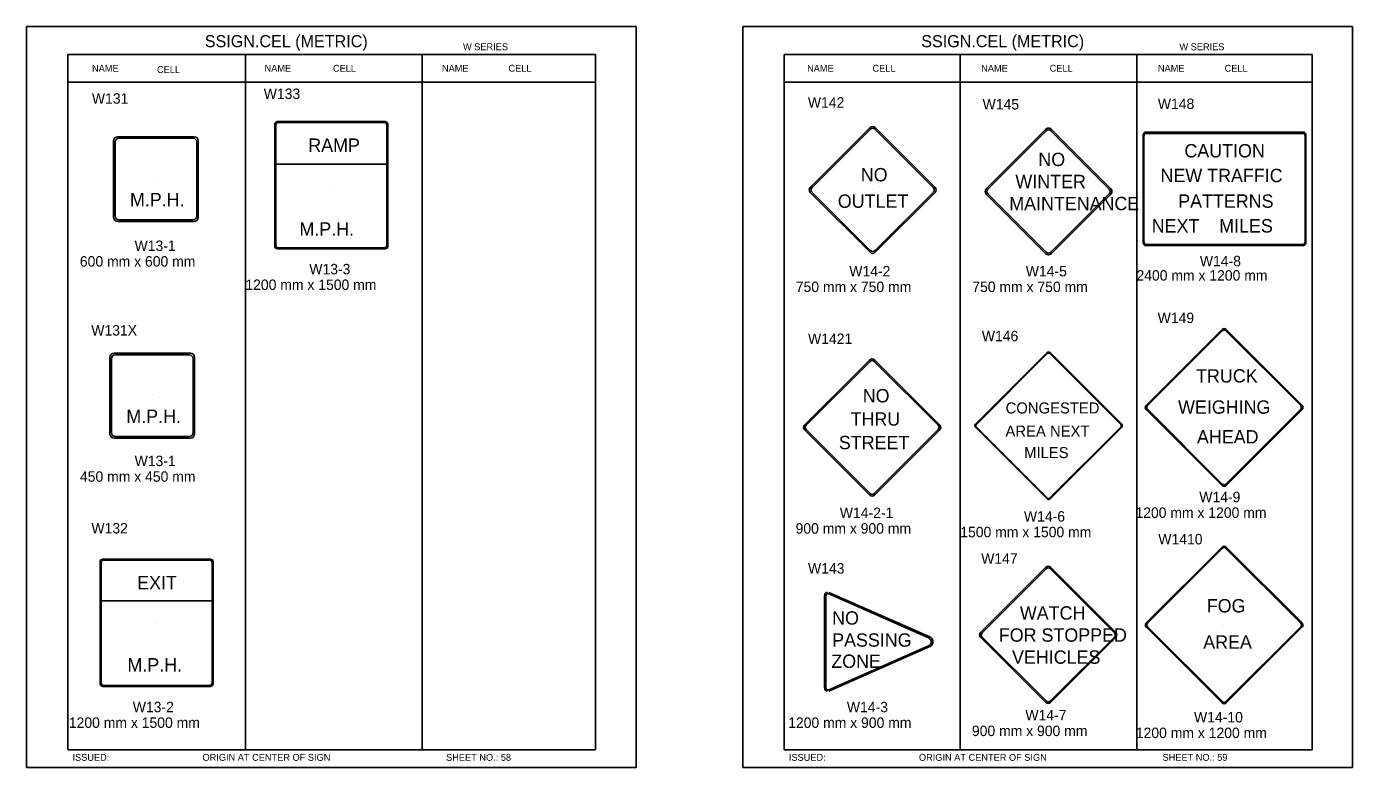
# Model space of a CAD drawing. Extents: x -12 to 6962, y -3756 to 679.
# Drawn here: x 1961.2 to 2342.4, y -465.8 to -252.7 of the extents above; entities that cross this region are included whole.
import ezdxf

# ---------------------------------------------------------------- set-up
doc = ezdxf.new("R2010")
doc.units = 0
for name, color, linetype in [('Level 1', 7, 'Continuous'), ('Level 2', 7, 'Continuous'), ('Level 3', 7, 'Continuous'), ('Level 62', 7, 'Continuous')]:
    doc.layers.add(name, color=color, linetype=linetype)

msp = doc.modelspace()

# ---------------------------------------------------------------- linework, layer by layer
at = {"layer": 'Level 1'}
for p, q in [((2124.8, -260.71), (1973.05, -260.71)), ((1973.05, -260.71), (1973.05, -460.71)), ((2024.13, -260.71), (2024.13, -460.71)), ((2074.92, -260.71), (2074.92, -460.71)), ((2124.8, -260.71), (2124.8, -460.71)), ((2330.8, -260.71), (2179.04, -260.71)), ((2179.04, -260.71), (2179.04, -460.71)), ((2229.63, -260.71), (2229.63, -460.71)), ((2280.41, -260.71), (2280.41, -460.71)), ((2330.8, -260.71), (2330.8, -460.71)), ((2124.8, -268.62), (1973.05, -268.62)), ((2330.8, -268.62), (2179.04, -268.62)), ((2032.55, -315.86), (2032.55, -280.74)), ((2032.55, -315.86), (2032.55, -280.74)), ((2032.85, -315.64), (2032.85, -280.95)), ((2032.85, -315.64), (2032.85, -280.95)), ((2033.36, -280.01), (2064.25, -280.01)), ((2033.36, -280.01), (2064.25, -280.01)), ((2033.6, -280.28), (2064.01, -280.28)), ((2033.6, -280.28), (2064.01, -280.28)), ((2064.76, -280.95), (2064.76, -315.64)), ((2064.76, -280.95), (2064.76, -315.64)), ((2065.06, -280.74), (2065.06, -315.86)), ((2065.06, -280.74), (2065.06, -315.86)), ((2186.53, -298.91), (2203.72, -281.73)), ((2205.22, -281.73), (2222.4, -298.92)), ((1986.18, -307.51), (1986.18, -285.56)), ((1986.18, -307.51), (1986.18, -285.56)), ((1986.64, -307.16), (1986.64, -285.92)), ((1986.64, -307.16), (1986.64, -285.92)), ((1987.4, -284.34), (2009.35, -284.34)), ((1987.4, -284.34), (2009.35, -284.34)), ((1987.76, -284.8), (2008.99, -284.8)), ((1987.76, -284.8), (2008.99, -284.8)), ((2010.11, -285.92), (2010.11, -307.16)), ((2010.11, -285.92), (2010.11, -307.16)), ((2010.57, -285.56), (2010.57, -307.51)), ((2010.57, -285.56), (2010.57, -307.51)), ((2187.03, -298.98), (2203.78, -282.23)), ((2205.15, -282.23), (2221.9, -298.98)), ((2237.1, -299.35), (2254.29, -282.16)), ((2237.6, -299.41), (2254.35, -282.66)), ((2255.72, -282.66), (2272.47, -299.41)), ((2255.78, -282.16), (2272.97, -299.35)), ((2282.26, -314.8), (2282.26, -283.9)), ((2282.48, -314.56), (2282.48, -284.14)), ((2282.85, -283.09), (2328.43, -283.09)), ((2283.02, -283.39), (2328.26, -283.39)), ((2328.8, -284.14), (2328.8, -314.56)), ((2329.02, -283.9), (2329.02, -314.8)), ((2032.85, -292.26), (2064.76, -292.26)), ((2032.85, -292.26), (2064.76, -292.26)), ((1998.3, -296.68), (1998.3, -296.68)), ((2048.69, -298.44), (2048.69, -298.44)), ((2203.72, -317.6), (2186.53, -300.41)), ((2203.78, -317.1), (2187.03, -300.35)), ((2204.46, -299.54), (2204.46, -299.54)), ((2221.9, -300.35), (2205.15, -317.1)), ((2222.4, -300.41), (2205.22, -317.6)), ((2254.29, -318.03), (2237.1, -300.84)), ((2254.35, -317.53), (2237.6, -300.78)), ((2255.09, -300.11), (2255.09, -300.11)), ((2272.47, -300.78), (2255.72, -317.53)), ((2272.97, -300.84), (2255.78, -318.03)), ((2305.01, -299.99), (2305.01, -299.99)), ((2009.35, -308.73), (1987.4, -308.73)), ((2009.35, -308.73), (1987.4, -308.73)), ((2008.99, -308.27), (1987.76, -308.27)), ((2008.99, -308.27), (1987.76, -308.27)), ((2064.01, -316.31), (2033.6, -316.31)), ((2064.01, -316.31), (2033.6, -316.31)), ((2328.43, -315.61), (2282.85, -315.61)), ((2328.26, -315.31), (2283.02, -315.31)), ((2064.25, -316.59), (2033.36, -316.59)), ((2064.25, -316.59), (2033.36, -316.59)), ((2283.09, -361.63), (2304.94, -339.79)), ((2283.47, -361.68), (2304.99, -340.17)), ((2306.04, -340.17), (2327.56, -361.68)), ((2306.09, -339.79), (2327.94, -361.63)), ((1986.35, -346.63), (2008.3, -346.63)), ((2234, -367.06), (2254.61, -346.45)), ((2234.28, -367.09), (2254.64, -346.74)), ((2255.43, -346.74), (2275.78, -367.09)), ((2255.46, -346.45), (2276.07, -367.06)), ((1985.13, -369.81), (1985.13, -347.85)), ((1985.59, -369.45), (1985.59, -348.21)), ((1986.7, -347.09), (2007.95, -347.09)), ((2009.07, -348.21), (2009.07, -369.45)), ((2009.52, -347.85), (2009.52, -369.81)), ((2184.87, -367.28), (2203.65, -348.5)), ((2185.32, -367.34), (2203.71, -348.95)), ((2204.94, -348.95), (2223.32, -367.34)), ((2204.99, -348.5), (2223.77, -367.28)), ((1997.29, -358.63), (1997.29, -358.63)), ((2304.94, -384.63), (2283.09, -362.78)), ((2304.99, -384.25), (2283.47, -362.74)), ((2305.42, -362.23), (2305.42, -362.23)), ((2327.56, -362.74), (2306.04, -384.25)), ((2327.94, -362.78), (2306.09, -384.63)), ((2203.65, -387.4), (2184.87, -368.62)), ((2203.71, -386.95), (2185.32, -368.57)), ((2204.3, -367.93), (2204.3, -367.93)), ((2223.32, -368.57), (2204.94, -386.95)), ((2223.77, -368.62), (2204.99, -387.4)), ((2254.61, -388.52), (2234, -367.92)), ((2254.64, -388.24), (2234.28, -367.88)), ((2255.02, -367.51), (2255.02, -367.51)), ((2275.78, -367.88), (2255.43, -388.24)), ((2276.07, -367.92), (2255.46, -388.52)), ((2008.3, -371.03), (1986.35, -371.03)), ((2007.95, -370.57), (1986.7, -370.57)), ((2283.11, -424.2), (2304.96, -402.36)), ((2283.49, -424.25), (2305, -402.74)), ((2306.06, -402.74), (2327.57, -424.25)), ((2306.11, -402.36), (2327.96, -424.2)), ((1982.33, -441.69), (1982.33, -406.57)), ((1982.33, -441.69), (1982.33, -406.57)), ((1982.63, -441.47), (1982.63, -406.78)), ((1982.63, -441.47), (1982.63, -406.78)), ((1983.14, -405.84), (2014.03, -405.84)), ((1983.14, -405.84), (2014.03, -405.84)), ((1983.38, -406.11), (2013.79, -406.11)), ((1983.38, -406.11), (2013.79, -406.11)), ((2014.54, -406.78), (2014.54, -441.47)), ((2014.54, -406.78), (2014.54, -441.47)), ((2014.84, -406.57), (2014.84, -441.69)), ((2014.84, -406.57), (2014.84, -441.69)), ((2235.49, -426.94), (2254.28, -408.16)), ((2235.94, -427), (2254.34, -408.61)), ((2255.56, -408.61), (2273.96, -427)), ((2255.62, -408.16), (2274.41, -426.94)), ((2191.86, -415.4), (2220.9, -428.21)), ((1982.63, -417.84), (2014.54, -417.84)), ((1982.63, -417.84), (2014.54, -417.84)), ((2190.66, -442.88), (2190.66, -416.32)), ((2190.97, -442.6), (2190.97, -416.6)), ((2191.71, -415.73), (2220.55, -428.44)), ((1998.3, -424.33), (1998.3, -424.33)), ((2304.96, -447.2), (2283.11, -425.35)), ((2305.01, -446.82), (2283.49, -425.31)), ((2305.44, -424.82), (2305.44, -424.82)), ((2327.57, -425.31), (2306.06, -446.82)), ((2327.96, -425.35), (2306.11, -447.2)), ((2220.55, -430.76), (2191.71, -443.47)), ((2205.96, -429.53), (2205.96, -429.53)), ((2254.28, -447.07), (2235.49, -428.29)), ((2254.33, -446.62), (2235.94, -428.23)), ((2254.95, -427.49), (2254.95, -427.49)), ((2273.96, -428.23), (2255.56, -446.62)), ((2274.41, -428.29), (2255.62, -447.07)), ((2220.9, -430.99), (2191.86, -443.79)), ((2013.79, -442.15), (1983.38, -442.15)), ((2013.79, -442.15), (1983.38, -442.15)), ((2014.03, -442.42), (1983.14, -442.42)), ((2014.03, -442.42), (1983.14, -442.42)), ((1973.05, -460.71), (2124.8, -460.71)), ((2179.04, -460.71), (2330.8, -460.71))]:
    msp.add_line(p, q, dxfattribs=at)
for centre, radius, start, end in [((2204.47, -282.48), 1.06, 45, 135), ((2204.47, -282.91), 0.969, 45, 135), ((2255.04, -282.91), 1.06, 45, 135), ((1987.4, -285.56), 1.22, 90, 180), ((1987.4, -285.56), 1.22, 90, 180), ((1987.76, -285.92), 1.12, 90, 180), ((1987.76, -285.92), 1.12, 90, 180), ((2008.99, -285.92), 1.12, 0, 90), ((2008.99, -285.92), 1.12, 0, 90), ((2009.35, -285.56), 1.22, 0, 90), ((2009.35, -285.56), 1.22, 0, 90), ((2255.04, -283.35), 0.969, 45, 135), ((2187.28, -299.66), 1.06, 135, 225), ((2187.72, -299.66), 0.969, 135, 225), ((2221.22, -299.66), 0.969, 315, 45), ((2221.66, -299.66), 1.06, 315, 45), ((2237.85, -300.1), 1.06, 135, 225), ((2238.29, -300.1), 0.969, 135, 225), ((2271.79, -300.1), 0.969, 315, 45), ((2272.22, -300.1), 1.06, 315, 45), ((1987.4, -307.51), 1.22, 180, 270), ((1987.4, -307.51), 1.22, 180, 270), ((1987.76, -307.16), 1.12, 180, 270), ((1987.76, -307.16), 1.12, 180, 270), ((2008.99, -307.16), 1.12, 270, 0), ((2008.99, -307.16), 1.12, 270, 0), ((2009.35, -307.51), 1.22, 270, 0), ((2009.35, -307.51), 1.22, 270, 0), ((2204.47, -316.85), 1.06, 225, 315), ((2204.47, -316.41), 0.969, 225, 315), ((2255.04, -317.28), 1.06, 225, 315), ((2255.04, -316.85), 0.969, 225, 315), ((2305.51, -340.36), 0.813, 45, 135), ((2305.51, -340.7), 0.745, 45, 135), ((1986.35, -347.85), 1.22, 90, 180), ((2008.3, -347.85), 1.22, 0, 90), ((2255.03, -346.88), 0.607, 45, 135), ((2255.03, -347.13), 0.557, 45, 135), ((1986.7, -348.21), 1.12, 90, 180), ((2007.95, -348.21), 1.12, 0, 90), ((2204.32, -349.17), 0.948, 45, 135), ((2204.32, -349.57), 0.869, 45, 135), ((2283.67, -362.21), 0.813, 135, 225), ((2284, -362.21), 0.745, 135, 225), ((2327.03, -362.21), 0.745, 315, 45), ((2327.36, -362.21), 0.813, 315, 45), ((1986.35, -369.81), 1.22, 180, 270), ((1986.7, -369.45), 1.12, 180, 270), ((2007.95, -369.45), 1.12, 270, 0), ((2008.3, -369.81), 1.22, 270, 0), ((2185.54, -367.95), 0.948, 135, 225), ((2185.93, -367.95), 0.869, 135, 225), ((2222.71, -367.95), 0.869, 315, 45), ((2223.1, -367.95), 0.948, 315, 45), ((2234.43, -367.49), 0.607, 135, 225), ((2234.68, -367.49), 0.557, 135, 225), ((2275.39, -367.49), 0.557, 315, 45), ((2275.64, -367.49), 0.607, 315, 45), ((2305.52, -384.06), 0.813, 225, 315), ((2305.52, -383.72), 0.745, 225, 315), ((2204.32, -386.73), 0.948, 225, 315), ((2204.32, -386.34), 0.869, 225, 315), ((2255.03, -388.09), 0.607, 225, 315), ((2255.03, -387.84), 0.557, 225, 315), ((2305.53, -402.93), 0.813, 45, 135), ((2305.53, -403.27), 0.745, 45, 135), ((2254.95, -408.83), 0.949, 45, 135), ((2254.95, -409.22), 0.87, 45, 135), ((2236.17, -427.62), 0.949, 135, 225), ((2236.56, -427.62), 0.87, 135, 225), ((2273.34, -427.62), 0.87, 315, 45), ((2273.73, -427.62), 0.949, 315, 45), ((2283.68, -424.78), 0.813, 135, 225), ((2284.02, -424.78), 0.745, 135, 225), ((2327.05, -424.78), 0.745, 315, 45), ((2327.38, -424.78), 0.813, 315, 45), ((2220.03, -429.6), 1.27, 293.7878, 66.2098), ((2220.29, -429.6), 1.52, 293.7876, 66.2099), ((2254.95, -446.4), 0.949, 225, 315), ((2254.95, -446.01), 0.87, 225, 315), ((2305.53, -446.63), 0.813, 225, 315), ((2305.53, -446.29), 0.745, 225, 315)]:
    msp.add_arc(centre, radius, start, end, dxfattribs=at)
for centre, major_axis, ratio, start_param, end_param in [((2033.36, -280.74), (-0.813, 0), 0.9, 4.712389, 6.283185), ((2033.36, -280.74), (-0.813, 0), 0.9, 4.712389, 6.283185), ((2033.6, -280.95), (-0.745, 0), 0.9, 4.712389, 6.283185), ((2033.6, -280.95), (-0.745, 0), 0.9, 4.712389, 6.283185), ((2064.01, -280.95), (-0.745, 0), 0.9, 3.141593, 4.712389), ((2064.01, -280.95), (-0.745, 0), 0.9, 3.141593, 4.712389), ((2064.25, -280.74), (-0.813, 0), 0.9, 3.141593, 4.712389), ((2064.25, -280.74), (-0.813, 0), 0.9, 3.141593, 4.712389), ((2282.85, -283.9), (0, -0.813), 0.71875, 3.141593, 4.712389), ((2283.02, -284.14), (0, -0.745), 0.71875, 3.141593, 4.712389), ((2328.26, -284.14), (0, 0.745), 0.71875, 4.712389, 6.283185), ((2328.43, -283.9), (0, 0.813), 0.71875, 4.712389, 6.283185), ((2033.36, -315.86), (-0.813, 0), 0.9, 0, 1.570796), ((2033.36, -315.86), (-0.813, 0), 0.9, 0, 1.570796), ((2033.6, -315.64), (0.745, 0), 0.9, 3.141593, 4.712389), ((2033.6, -315.64), (0.745, 0), 0.9, 3.141593, 4.712389), ((2064.01, -315.64), (0.745, 0), 0.9, 4.712389, 6.283185), ((2064.01, -315.64), (0.745, 0), 0.9, 4.712389, 6.283185), ((2064.25, -315.86), (0.813, 0), 0.9, 4.712389, 6.283185), ((2064.25, -315.86), (0.813, 0), 0.9, 4.712389, 6.283185), ((2282.85, -314.8), (0, -0.813), 0.71875, 4.712389, 6.283185), ((2283.02, -314.56), (0, -0.745), 0.71875, 4.712389, 6.283185), ((2328.26, -314.56), (0, -0.745), 0.71875, 0, 1.570796), ((2328.43, -314.8), (0, -0.813), 0.71875, 0, 1.570796), ((1983.14, -406.57), (-0.813, 0), 0.9, 4.712389, 6.283185), ((1983.14, -406.57), (-0.813, 0), 0.9, 4.712389, 6.283185), ((1983.38, -406.78), (-0.745, 0), 0.9, 4.712389, 6.283185), ((1983.38, -406.78), (-0.745, 0), 0.9, 4.712389, 6.283185), ((2013.79, -406.78), (-0.745, 0), 0.9, 3.141593, 4.712389), ((2013.79, -406.78), (-0.745, 0), 0.9, 3.141593, 4.712389), ((2014.03, -406.57), (-0.813, 0), 0.9, 3.141593, 4.712389), ((2014.03, -406.57), (-0.813, 0), 0.9, 3.141593, 4.712389), ((2191.48, -416.32), (0, 0.948), 0.857082, 0, 1.570796), ((2191.71, -416.6), (0, -0.869), 0.857082, 3.141593, 4.712389), ((1983.14, -441.69), (-0.813, 0), 0.9, 0, 1.570796), ((1983.14, -441.69), (-0.813, 0), 0.9, 0, 1.570796), ((1983.38, -441.47), (0.745, 0), 0.9, 3.141593, 4.712389), ((1983.38, -441.47), (0.745, 0), 0.9, 3.141593, 4.712389), ((2013.79, -441.47), (0.745, 0), 0.9, 4.712389, 6.283185), ((2013.79, -441.47), (0.745, 0), 0.9, 4.712389, 6.283185), ((2014.03, -441.69), (0.813, 0), 0.9, 4.712389, 6.283185), ((2014.03, -441.69), (0.813, 0), 0.9, 4.712389, 6.283185), ((2191.48, -442.88), (0, -0.948), 0.857082, 4.712389, 6.283185), ((2191.71, -442.6), (0, -0.869), 0.857082, 4.712389, 6.283185)]:
    msp.add_ellipse(centre, major_axis=major_axis, ratio=ratio, start_param=start_param, end_param=end_param, dxfattribs=at)
at = {"layer": 'Level 62'}
for points in [[(1961.17, -465.75), (2136.43, -465.75), (2136.43, -252.66), (1961.17, -252.66)], [(2167.17, -465.75), (2342.43, -465.75), (2342.43, -252.66), (2167.17, -252.66)]]:
    msp.add_lwpolyline(points, close=True, dxfattribs=at)

# ---------------------------------------------------------------- texts
at = {"layer": 'Level 1'}
for s, height, p in [('RAMP', 3.841, (2042.19, -288.7)), ('RAMP', 3.841, (2042.19, -288.7)), ('NO', 3.841, (2252.11, -292.8)), ('CAUTION', 3.842, (2294.1, -290.31)), ('NO', 3.841, (2201.04, -297.19)), ('NEW TRAFFIC', 3.8419, (2287.24, -297.42)), ('WINTER', 3.841, (2245.51, -299.15)), ('M.P.H.', 3.841, (1990.92, -304.37)), ('M.P.H.', 3.841, (1990.92, -304.37)), ('OUTLET', 3.841, (2194.44, -304.8)), ('PATTERNS', 3.842, (2292.32, -304.79)), ('MAINTENANCE', 3.8407, (2243.74, -305.49)), ('NEXT    MILES', 3.8419, (2284.7, -311.9)), ('M.P.H.', 3.841, (2039.65, -312.82)), ('M.P.H.', 3.841, (2039.65, -312.82)), ('TRUCK', 3.842, (2297.46, -355.05)), ('NO', 3.841, (2201.61, -360.75)), ('CONGESTED', 3.187, (2242.69, -363.95)), ('WEIGHING', 3.842, (2292.28, -364.02)), ('M.P.H.', 3.842, (1989.87, -366.67)), ('THRU', 3.841, (2198.11, -367.44)), ('AREA NEXT', 3.187, (2242.66, -370.62)), ('AHEAD', 3.842, (2297.71, -372.57)), ('STREET', 3.841, (2194.75, -374.23)), ('  MILES', 3.187, (2245.65, -376.78)), ('EXIT', 3.841, (1992.99, -414.53)), ('EXIT', 3.841, (1992.99, -414.53)), ('WATCH', 3.842, (2246.79, -423.23)), ('FOG', 3.842, (2300.53, -421.17)), ('NO', 3.841, (2192.82, -424.67)), ('FOR STOPPED', 3.8421, (2240.74, -429.58)), ('PASSING', 3.841, (2192.82, -431.02)), ('AREA', 3.842, (2299.51, -431.59)), ('M.P.H.', 3.841, (1990.2, -438.15)), ('M.P.H.', 3.841, (1990.2, -438.15)), ('ZONE', 3.841, (2192.57, -437.12)), ('VEHICLES', 3.842, (2244.54, -435.93))]:
    msp.add_text(s, height=height, dxfattribs=at).set_placement(p)
at = {"layer": 'Level 2'}
for s, p in [('W133', (2029.38, -273.5)), ('W131', (1979.97, -274.85)), ('W142', (2185.84, -275.99)), ('W145', (2236.08, -276.52)), ('W148', (2286.47, -276.38)), ('W149', (2286.41, -337.94)), ('W131X', (1979.8, -341.53)), ('W1421', (2185.88, -343.95)), ('W146', (2235.86, -343.16)), ('W132', (1979.83, -398.45)), ('W1410', (2286.6, -401.59)), ('W143', (2185.87, -409.98)), ('W147', (2235.67, -407.16))]:
    msp.add_text(s, height=3, dxfattribs=at).set_placement(p)
at = {"layer": 'Level 3'}
for s, height, p in [('SSIGN.CEL (METRIC)', 3.4642, (2012.43, -258.6)), ('SSIGN.CEL (METRIC)', 3.4642, (2218.43, -258.6)), ('W SERIES', 1.979, (2086.68, -259.47)), ('W SERIES', 1.979, (2292.67, -259.47)), ('NAME', 1.98, (1980, -265.66)), ('CELL', 1.98, (1998.7, -266.01)), ('NAME', 1.98, (2029.62, -265.66)), ('CELL', 1.98, (2049.28, -265.66)), ('NAME', 1.98, (2080.62, -265.66)), ('CELL', 1.98, (2099.74, -265.66)), ('NAME', 1.98, (2185.61, -265.66)), ('CELL', 1.98, (2204.42, -265.66)), ('NAME', 1.98, (2235.67, -265.66)), ('CELL', 1.98, (2255.36, -265.66)), ('NAME', 1.98, (2286.49, -265.66)), ('CELL', 1.98, (2305.66, -265.66)), ('W13-1', 3, (1992.24, -317.2)), ('600 mm x 600 mm', 3, (1976.51, -321.7)), ('W14-8', 3, (2298.55, -321.61)), ('W13-3', 3, (2042.48, -323.92)), ('W14-2', 3, (2197.74, -324.52)), ('W14-5', 3, (2248.49, -324.52)), ('2400 mm x 1200 mm', 3, (2280.31, -325.73)), ('1200 mm x 1500 mm', 3, (2024.1, -328.42)), ('750 mm x 750 mm', 3, (2182.36, -329.02)), ('750 mm x 750 mm', 3, (2233.11, -329.02)), ('W13-1', 3, (1992.26, -379.08)), ('450 mm x 450 mm', 3, (1976.54, -383.58)), ('W14-9', 3, (2298.38, -389.47)), ('W14-2-1', 3, (2195.02, -394)), ('W14-6', 3, (2247.96, -395.04)), ('1200 mm x 1200 mm', 3, (2280.02, -393.97)), ('900 mm x 900 mm', 3, (2182.3, -398.5)), ('1500 mm x 1500 mm', 3, (2229.66, -399.54)), ('W13-2', 3, (1991.72, -449.86)), ('W14-3', 3, (2197.05, -449.87)), ('W14-7', 3, (2248.38, -452.22)), ('W14-10', 3, (2296.87, -452.79)), ('1200 mm x 1500 mm', 3, (1973.34, -454.36)), ('1200 mm x 900 mm', 3, (2180.17, -454.37)), ('900 mm x 900 mm', 3, (2233, -456.72)), ('1200 mm x 1200 mm', 3, (2280.13, -457.29)), ('ISSUED:', 1.98, (1974.39, -463.83)), ('ORIGIN AT CENTER OF SIGN', 1.9795, (2011.77, -463.83)), ('SHEET NO.: 58', 1.9795, (2081.81, -463.83)), ('ISSUED:', 1.98, (2180.38, -463.83)), ('ORIGIN AT CENTER OF SIGN', 1.9795, (2217.77, -463.83)), ('SHEET NO.: 59', 1.9795, (2287.8, -463.83))]:
    msp.add_text(s, height=height, dxfattribs=at).set_placement(p)

doc.saveas('drawing.dxf')
